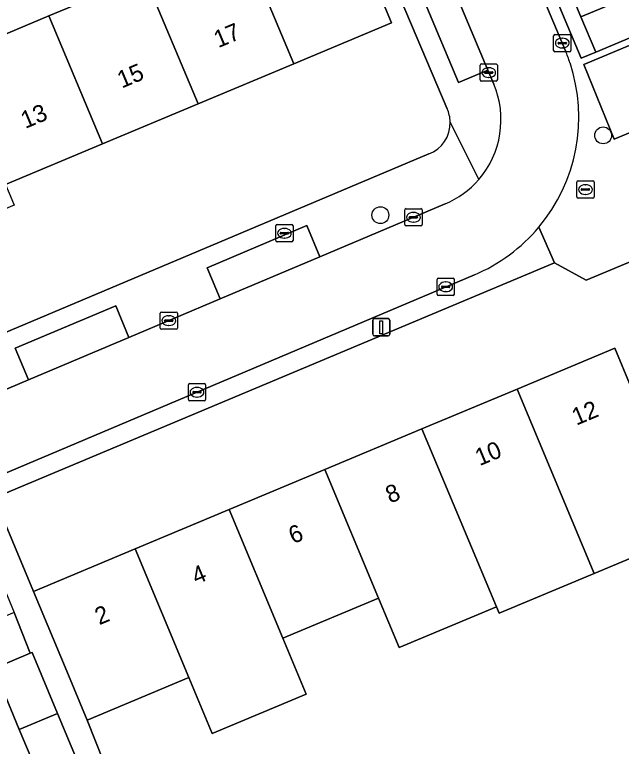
# Model space of a CAD drawing. Extents: x 157767 to 159172, y 387839 to 389425.
# Drawn here: x 158939.65 to 158974.78, y 388249.75 to 388292.13 of the extents above; entities that cross this region are included whole.
import ezdxf

# ---------------------------------------------------------------- set-up
doc = ezdxf.new("R2010")
doc.units = 0
for name, color, linetype in [('IMGEO_Boom', 7, 'Continuous'), ('IMGEO_Brandkraan', 7, 'Continuous'), ('IMGEO_Erf', 7, 'Continuous'), ('IMGEO_Kolk', 7, 'Continuous'), ('IMGEO_Lichtmast', 7, 'Continuous'), ('IMGEO_Pand', 7, 'Continuous'), ('IMGEO_Pand_nummerreeks', 7, 'Continuous'), ('IMGEO_Parkeervlak_open', 7, 'Continuous'), ('IMGEO_Rijbaan_lokaal_open', 7, 'Continuous'), ('IMGEO_Rioolput', 7, 'Continuous'), ('IMGEO_Voetpad_open', 7, 'Continuous')]:
    doc.layers.add(name, color=color, linetype=linetype)

msp = doc.modelspace()

# ---------------------------------------------------------------- linework, layer by layer
at = {"layer": 'IMGEO_Boom'}
for centre in [(158973.724, 388285.137), (158960.829, 388280.517)]:
    msp.add_circle(centre, 0.489, dxfattribs=at)
at = {"layer": 'IMGEO_Brandkraan'}
for p, q in [((158954.771, 388279.043), (158954.771, 388279.895)), ((158954.846, 388279.969), (158955.698, 388279.969)), ((158955.259, 388279.749), (158955.284, 388279.749)), ((158955.772, 388279.895), (158955.772, 388279.043)), ((158955.03, 388279.463), (158955.03, 388279.475)), ((158955.468, 388279.426), (158955.07, 388279.426)), ((158955.073, 388279.512), (158955.471, 388279.512)), ((158955.514, 388279.475), (158955.514, 388279.463)), ((158955.698, 388278.969), (158954.846, 388278.969)), ((158955.282, 388279.189), (158955.257, 388279.189))]:
    msp.add_line(p, q, dxfattribs=at)
for points in [[(158954.771, 388279.043), (158954.771, 388279.895)], [(158954.846, 388279.969), (158955.698, 388279.969)], [(158955.772, 388279.895), (158955.772, 388279.043)], [(158955.698, 388278.969), (158954.846, 388278.969)]]:
    msp.add_lwpolyline(points, dxfattribs=at)
for centre, radius, start, end in [((158954.848, 388279.893), 0.0765, 91.552, 178.448), ((158954.848, 388279.893), 0.0765, 91.552, 178.448), ((158955.696, 388279.893), 0.0765, 1.552, 88.448), ((158955.696, 388279.893), 0.0765, 1.552, 88.448), ((158955.07, 388279.472), 0.0403, 85.8775, 175.7526), ((158955.067, 388279.462), 0.0366, 178.938, 274.7102), ((158955.471, 388279.469), 0.043, 264.8664, 352.4533), ((158955.475, 388279.474), 0.0386, 1.7309, 96.639), ((158954.848, 388279.045), 0.0765, 181.552, 268.448), ((158954.848, 388279.045), 0.0765, 181.552, 268.448), ((158955.696, 388279.045), 0.0765, 271.552, 358.448), ((158955.696, 388279.045), 0.0765, 271.552, 358.448)]:
    msp.add_arc(centre, radius, start, end, dxfattribs=at)
for centre, major_axis, ratio, start_param, end_param in [((158955.258, 388279.469), (-0.387, 0.002), 0.722429, 4.712389, 7.853982), ((158955.283, 388279.469), (-0.39, 0.002), 0.717154, 1.570796, 4.712389)]:
    msp.add_ellipse(centre, major_axis=major_axis, ratio=ratio, start_param=start_param, end_param=end_param, dxfattribs=at)
at = {"layer": 'IMGEO_Erf'}
for points in [[(158956.685, 388327.087), (158972.447, 388289.604), (158973.299, 388289.96), (158972.443, 388292.004), (158971.68, 388293.826)], [(158964.69, 388286.679), (158953.599, 388312.83)], [(158958.375, 388299.056), (158961.474, 388291.648), (158955.824, 388289.284), (158950.274, 388286.962), (158944.748, 388284.65), (158939.126, 388282.299), (158939.501, 388281.414), (158939.634, 388281.096), (158934.004, 388278.741), (158928.464, 388276.424), (158922.927, 388274.107), (158917.389, 388271.79), (158911.859, 388269.476), (158906.047, 388267.045)], [(158902.936, 388274.481), (158908.807, 388276.937), (158907.456, 388280.166), (158912.923, 388282.453), (158914.273, 388279.224), (158919.813, 388281.541), (158925.388, 388283.874), (158924.254, 388286.621), (158929.74, 388288.92), (158930.89, 388286.175), (158936.227, 388288.408), (158935.735, 388289.585), (158935.995, 388289.694), (158941.637, 388292.054), (158947.164, 388294.366)], [(158894.403, 388290.763), (158907.217, 388260.272), (158963.627, 388284.061)], [(159000, 388288.123), (158972.744, 388276.742), (158970.909, 388277.747), (158938.465, 388264.143), (158940.739, 388258.721), (158946.629, 388261.186), (158952.069, 388263.462), (158957.606, 388265.779), (158963.229, 388268.132), (158968.746, 388270.441), (158974.395, 388272.805), (158975.347, 388270.534)], [(158941.509, 388246.942), (158939.921, 388250.736), (158938.446, 388254.261), (158940.558, 388255.145), (158939.621, 388257.508), (158932.307, 388254.447), (158931.389, 388256.639), (158938.703, 388259.7), (158937.083, 388263.563), (158916.684, 388255.01), (158918.765, 388250), (158927.716, 388228.455)], [(158978.872, 388262.129), (158973.214, 388259.762), (158967.709, 388257.457), (158967.548, 388257.839), (158961.918, 388255.482), (158960.726, 388258.329), (158955.182, 388256.009), (158956.532, 388252.78), (158951.094, 388250.505), (158949.744, 388253.734), (158943.857, 388251.27), (158945.747, 388246.506)]]:
    msp.add_lwpolyline(points, dxfattribs=at)
for centre, radius, start, end in [((158962.921, 388285.857), 1.951, 1.531, 24.9252), ((158962.945, 388285.863), 1.927, 290.7335, 1.3728)]:
    msp.add_arc(centre, radius, start, end, dxfattribs=at)
at = {"layer": 'IMGEO_Kolk'}
for p, q in [((158970.86, 388290.055), (158970.86, 388290.907)), ((158970.935, 388290.981), (158971.787, 388290.981)), ((158971.348, 388290.761), (158971.373, 388290.761)), ((158971.861, 388290.907), (158971.861, 388290.055)), ((158971.119, 388290.475), (158971.119, 388290.487)), ((158971.557, 388290.438), (158971.159, 388290.438)), ((158971.162, 388290.524), (158971.56, 388290.524)), ((158971.603, 388290.487), (158971.603, 388290.475)), ((158971.787, 388289.981), (158970.935, 388289.981)), ((158971.371, 388290.201), (158971.346, 388290.201)), ((158966.601, 388288.346), (158966.601, 388289.198)), ((158966.676, 388289.272), (158967.528, 388289.272)), ((158967.089, 388289.052), (158967.114, 388289.052)), ((158967.602, 388289.198), (158967.602, 388288.346)), ((158966.86, 388288.766), (158966.86, 388288.778)), ((158967.298, 388288.729), (158966.9, 388288.729)), ((158966.903, 388288.815), (158967.301, 388288.815)), ((158967.344, 388288.778), (158967.344, 388288.766)), ((158967.528, 388288.272), (158966.676, 388288.272)), ((158967.112, 388288.492), (158967.087, 388288.492)), ((158962.24, 388279.966), (158962.24, 388280.818)), ((158962.315, 388280.892), (158963.167, 388280.892)), ((158962.728, 388280.672), (158962.753, 388280.672)), ((158963.241, 388280.818), (158963.241, 388279.966)), ((158962.499, 388280.386), (158962.499, 388280.398)), ((158962.937, 388280.349), (158962.539, 388280.349)), ((158962.542, 388280.435), (158962.94, 388280.435)), ((158962.751, 388280.112), (158962.726, 388280.112)), ((158962.983, 388280.398), (158962.983, 388280.386)), ((158963.167, 388279.892), (158962.315, 388279.892)), ((158964.109, 388275.941), (158964.109, 388276.793)), ((158964.184, 388276.867), (158965.036, 388276.867)), ((158965.11, 388276.793), (158965.11, 388275.941)), ((158964.368, 388276.361), (158964.368, 388276.373)), ((158964.806, 388276.324), (158964.408, 388276.324)), ((158964.411, 388276.41), (158964.809, 388276.41)), ((158964.597, 388276.647), (158964.622, 388276.647)), ((158964.852, 388276.373), (158964.852, 388276.361)), ((158965.036, 388275.867), (158964.184, 388275.867)), ((158964.62, 388276.087), (158964.595, 388276.087)), ((158948.078, 388273.981), (158948.078, 388274.833)), ((158948.153, 388274.907), (158949.005, 388274.907)), ((158948.566, 388274.687), (158948.591, 388274.687)), ((158949.079, 388274.833), (158949.079, 388273.981)), ((158948.337, 388274.401), (158948.337, 388274.413)), ((158948.775, 388274.364), (158948.377, 388274.364)), ((158948.38, 388274.45), (158948.778, 388274.45)), ((158948.821, 388274.413), (158948.821, 388274.401)), ((158949.005, 388273.907), (158948.153, 388273.907)), ((158948.589, 388274.127), (158948.564, 388274.127)), ((158949.787, 388270.763), (158950.639, 388270.763)), ((158949.712, 388269.837), (158949.712, 388270.689)), ((158950.2, 388270.543), (158950.225, 388270.543)), ((158950.713, 388270.689), (158950.713, 388269.837)), ((158949.971, 388270.257), (158949.971, 388270.269)), ((158950.409, 388270.22), (158950.011, 388270.22)), ((158950.014, 388270.306), (158950.412, 388270.306)), ((158950.223, 388269.983), (158950.198, 388269.983)), ((158950.455, 388270.269), (158950.455, 388270.257)), ((158950.639, 388269.763), (158949.787, 388269.763))]:
    msp.add_line(p, q, dxfattribs=at)
for points in [[(158970.86, 388290.055), (158970.86, 388290.907)], [(158970.935, 388290.981), (158971.787, 388290.981)], [(158971.861, 388290.907), (158971.861, 388290.055)], [(158971.787, 388289.981), (158970.935, 388289.981)], [(158966.601, 388288.346), (158966.601, 388289.198)], [(158966.676, 388289.272), (158967.528, 388289.272)], [(158967.602, 388289.198), (158967.602, 388288.346)], [(158967.528, 388288.272), (158966.676, 388288.272)], [(158962.24, 388279.966), (158962.24, 388280.818)], [(158962.315, 388280.892), (158963.167, 388280.892)], [(158963.241, 388280.818), (158963.241, 388279.966)], [(158963.167, 388279.892), (158962.315, 388279.892)], [(158964.109, 388275.941), (158964.109, 388276.793)], [(158964.184, 388276.867), (158965.036, 388276.867)], [(158965.11, 388276.793), (158965.11, 388275.941)], [(158965.036, 388275.867), (158964.184, 388275.867)], [(158948.078, 388273.981), (158948.078, 388274.833)], [(158948.153, 388274.907), (158949.005, 388274.907)], [(158949.079, 388274.833), (158949.079, 388273.981)], [(158949.005, 388273.907), (158948.153, 388273.907)], [(158949.787, 388270.763), (158950.639, 388270.763)], [(158949.712, 388269.837), (158949.712, 388270.689)], [(158950.713, 388270.689), (158950.713, 388269.837)], [(158950.639, 388269.763), (158949.787, 388269.763)]]:
    msp.add_lwpolyline(points, dxfattribs=at)
for centre, radius, start, end in [((158970.937, 388290.905), 0.0765, 91.552, 178.448), ((158970.937, 388290.905), 0.0765, 91.552, 178.448), ((158971.785, 388290.905), 0.0765, 1.552, 88.448), ((158971.785, 388290.905), 0.0765, 1.552, 88.448), ((158971.159, 388290.484), 0.0403, 85.8775, 175.7526), ((158971.156, 388290.474), 0.0366, 178.938, 274.7102), ((158971.56, 388290.481), 0.043, 264.8664, 352.4533), ((158971.564, 388290.486), 0.0386, 1.7309, 96.639), ((158970.937, 388290.057), 0.0765, 181.552, 268.448), ((158970.937, 388290.057), 0.0765, 181.552, 268.448), ((158971.785, 388290.057), 0.0765, 271.552, 358.448), ((158971.785, 388290.057), 0.0765, 271.552, 358.448), ((158966.678, 388289.196), 0.0765, 91.552, 178.448), ((158966.678, 388289.196), 0.0765, 91.552, 178.448), ((158967.526, 388289.196), 0.0765, 1.552, 88.448), ((158967.526, 388289.196), 0.0765, 1.552, 88.448), ((158966.9, 388288.775), 0.0403, 85.8775, 175.7526), ((158966.897, 388288.765), 0.0366, 178.938, 274.7102), ((158967.301, 388288.772), 0.043, 264.8664, 352.4533), ((158967.305, 388288.777), 0.0386, 1.7309, 96.639), ((158966.678, 388288.348), 0.0765, 181.552, 268.448), ((158966.678, 388288.348), 0.0765, 181.552, 268.448), ((158967.526, 388288.348), 0.0765, 271.552, 358.448), ((158967.526, 388288.348), 0.0765, 271.552, 358.448), ((158962.317, 388280.816), 0.0765, 91.552, 178.448), ((158962.317, 388280.816), 0.0765, 91.552, 178.448), ((158963.165, 388280.816), 0.0765, 1.552, 88.448), ((158963.165, 388280.816), 0.0765, 1.552, 88.448), ((158962.539, 388280.395), 0.0403, 85.8775, 175.7526), ((158962.536, 388280.385), 0.0366, 178.938, 274.7102), ((158962.94, 388280.392), 0.043, 264.8664, 352.4533), ((158962.944, 388280.397), 0.0386, 1.7309, 96.639), ((158962.317, 388279.968), 0.0765, 181.552, 268.448), ((158962.317, 388279.968), 0.0765, 181.552, 268.448), ((158963.165, 388279.968), 0.0765, 271.552, 358.448), ((158963.165, 388279.968), 0.0765, 271.552, 358.448), ((158964.186, 388276.791), 0.0765, 91.552, 178.448), ((158964.186, 388276.791), 0.0765, 91.552, 178.448), ((158965.034, 388276.791), 0.0765, 1.552, 88.448), ((158965.034, 388276.791), 0.0765, 1.552, 88.448), ((158964.408, 388276.37), 0.0403, 85.8775, 175.7526), ((158964.405, 388276.36), 0.0366, 178.938, 274.7102), ((158964.809, 388276.367), 0.043, 264.8664, 352.4533), ((158964.813, 388276.372), 0.0386, 1.7309, 96.639), ((158964.186, 388275.943), 0.0765, 181.552, 268.448), ((158964.186, 388275.943), 0.0765, 181.552, 268.448), ((158965.034, 388275.943), 0.0765, 271.552, 358.448), ((158965.034, 388275.943), 0.0765, 271.552, 358.448), ((158948.155, 388274.831), 0.0765, 91.552, 178.448), ((158948.155, 388274.831), 0.0765, 91.552, 178.448), ((158949.003, 388274.831), 0.0765, 1.552, 88.448), ((158949.003, 388274.831), 0.0765, 1.552, 88.448), ((158948.377, 388274.41), 0.0403, 85.8775, 175.7526), ((158948.374, 388274.4), 0.0366, 178.938, 274.7102), ((158948.778, 388274.407), 0.043, 264.8664, 352.4533), ((158948.782, 388274.412), 0.0386, 1.7309, 96.639), ((158948.155, 388273.983), 0.0765, 181.552, 268.448), ((158948.155, 388273.983), 0.0765, 181.552, 268.448), ((158949.003, 388273.983), 0.0765, 271.552, 358.448), ((158949.003, 388273.983), 0.0765, 271.552, 358.448), ((158949.789, 388270.687), 0.0765, 91.552, 178.448), ((158949.789, 388270.687), 0.0765, 91.552, 178.448), ((158950.637, 388270.687), 0.0765, 1.552, 88.448), ((158950.637, 388270.687), 0.0765, 1.552, 88.448), ((158950.011, 388270.266), 0.0403, 85.8775, 175.7526), ((158950.008, 388270.256), 0.0366, 178.938, 274.7102), ((158950.412, 388270.263), 0.043, 264.8664, 352.4533), ((158950.416, 388270.268), 0.0386, 1.7309, 96.639), ((158949.789, 388269.839), 0.0765, 181.552, 268.448), ((158949.789, 388269.839), 0.0765, 181.552, 268.448), ((158950.637, 388269.839), 0.0765, 271.552, 358.448), ((158950.637, 388269.839), 0.0765, 271.552, 358.448)]:
    msp.add_arc(centre, radius, start, end, dxfattribs=at)
for centre, major_axis, ratio, start_param, end_param in [((158971.347, 388290.481), (-0.387, 0.002), 0.722429, 4.712389, 7.853982), ((158971.372, 388290.481), (-0.39, 0.002), 0.717154, 1.570796, 4.712389), ((158967.088, 388288.772), (-0.387, 0.002), 0.722429, 4.712389, 7.853982), ((158967.113, 388288.772), (-0.39, 0.002), 0.717154, 1.570796, 4.712389), ((158962.727, 388280.392), (-0.387, 0.002), 0.722429, 4.712389, 7.853982), ((158962.752, 388280.392), (-0.39, 0.002), 0.717154, 1.570796, 4.712389), ((158964.596, 388276.367), (-0.387, 0.002), 0.722429, 4.712389, 7.853982), ((158964.621, 388276.367), (-0.39, 0.002), 0.717154, 1.570796, 4.712389), ((158948.565, 388274.407), (-0.387, 0.002), 0.722429, 4.712389, 7.853982), ((158948.59, 388274.407), (-0.39, 0.002), 0.717154, 1.570796, 4.712389), ((158950.199, 388270.263), (-0.387, 0.002), 0.722429, 4.712389, 7.853982), ((158950.224, 388270.263), (-0.39, 0.002), 0.717154, 1.570796, 4.712389)]:
    msp.add_ellipse(centre, major_axis=major_axis, ratio=ratio, start_param=start_param, end_param=end_param, dxfattribs=at)
at = {"layer": 'IMGEO_Lichtmast'}
for p, q in [((158960.384, 388273.626), (158960.384, 388274.426)), ((158960.384, 388274.426), (158960.384, 388273.626)), ((158960.484, 388274.526), (158961.274, 388274.526)), ((158961.274, 388274.526), (158960.484, 388274.526)), ((158961.374, 388274.426), (158961.374, 388273.626)), ((158961.374, 388273.626), (158961.374, 388274.426)), ((158961.274, 388273.526), (158960.484, 388273.526)), ((158960.484, 388273.526), (158961.274, 388273.526))]:
    msp.add_line(p, q, dxfattribs=at)
msp.add_lwpolyline([(158960.804, 388274.401), (158960.954, 388274.401), (158960.954, 388273.651), (158960.804, 388273.651), (158960.804, 388274.401)], dxfattribs=at)
for centre, start, end in [((158960.484, 388274.426), 90, 180), ((158960.484, 388274.426), 90, 180), ((158961.274, 388274.426), 0, 90), ((158961.274, 388274.426), 360, 90), ((158960.484, 388273.626), 180, 270), ((158960.484, 388273.626), 180, 270), ((158961.274, 388273.626), 270, 0), ((158961.274, 388273.626), 270, 0)]:
    msp.add_arc(centre, 0.1, start, end, dxfattribs=at)
at = {"layer": 'IMGEO_Pand'}
for points in [[(158952.708, 388296.685), (158955.824, 388289.284), (158961.474, 388291.648), (158958.375, 388299.056)], [(158952.708, 388296.685), (158947.164, 388294.366), (158950.274, 388286.962), (158955.824, 388289.284)], [(158976.582, 388293.734), (158975.818, 388295.559), (158971.68, 388293.826), (158972.443, 388292.004)], [(158941.637, 388292.054), (158944.748, 388284.65), (158950.274, 388286.962), (158947.164, 388294.366)], [(158976.582, 388293.734), (158972.443, 388292.004), (158973.299, 388289.96), (158977.437, 388291.693)], [(158941.637, 388292.054), (158935.995, 388289.694), (158939.126, 388282.299), (158944.748, 388284.65)], [(158975.347, 388270.534), (158974.395, 388272.805), (158968.746, 388270.441), (158973.214, 388259.762), (158978.872, 388262.129), (158978.483, 388263.056)], [(158968.746, 388270.441), (158963.229, 388268.132), (158966.347, 388260.682), (158967.548, 388257.839), (158967.709, 388257.457), (158973.214, 388259.762)], [(158963.229, 388268.132), (158957.606, 388265.779), (158960.726, 388258.329), (158961.918, 388255.482), (158967.548, 388257.839), (158966.347, 388260.682)], [(158957.606, 388265.779), (158952.069, 388263.462), (158955.182, 388256.009), (158960.726, 388258.329)], [(158946.629, 388261.186), (158949.744, 388253.734), (158951.094, 388250.505), (158956.532, 388252.78), (158955.182, 388256.009), (158952.069, 388263.462)], [(158946.629, 388261.186), (158940.739, 388258.721), (158942.669, 388254.109), (158943.857, 388251.27), (158949.744, 388253.734)], [(158940.558, 388255.145), (158938.446, 388254.261), (158939.921, 388250.736), (158942.137, 388251.663), (158940.661, 388255.188)], [(158942.137, 388251.663), (158939.921, 388250.736), (158941.509, 388246.942), (158943.485, 388247.769), (158943.725, 388247.869)]]:
    msp.add_lwpolyline(points, close=True, dxfattribs=at)
at = {"layer": 'IMGEO_Parkeervlak_open'}
for points in [[(158956.132, 388314.933), (158954.433, 388314.22), (158965.354, 388288.197), (158967.052, 388288.911)], [(158981.261, 388287.789), (158979.48, 388292.115), (158972.601, 388289.236), (158974.373, 388284.924)], [(158957.325, 388278.104), (158956.566, 388279.917), (158950.792, 388277.472), (158951.549, 388275.665)], [(158940.447, 388270.978), (158946.273, 388273.438), (158945.512, 388275.256), (158939.677, 388272.814)]]:
    msp.add_lwpolyline(points, close=True, dxfattribs=at)
at = {"layer": 'IMGEO_Rijbaan_lokaal_open'}
for points in [[(158971.545, 388290.031), (158946.899, 388348.46)], [(158942.751, 388346.832), (158943.62, 388344.748), (158954.967, 388317.708), (158956.132, 388314.933), (158967.052, 388288.911), (158967.393, 388288.106)], [(158964.583, 388281.169), (158957.325, 388278.104), (158951.549, 388275.665), (158946.273, 388273.438), (158940.447, 388270.978), (158935.106, 388268.723), (158929.374, 388266.302), (158924.038, 388264.049), (158918.241, 388261.601), (158910.617, 388258.382), (158909.454, 388257.891), (158907.853, 388258.243), (158910.255, 388251.329), (158911.56, 388253.921), (158915.583, 388255.622), (158916.286, 388255.919), (158966.269, 388277.057)]]:
    msp.add_lwpolyline(points, dxfattribs=at)
for centre, radius, start, end in [((158961.496, 388285.841), 10.887, 18.7303, 22.6349), ((158962.401, 388286.191), 9.918, 320.0028, 18.4928), ((158962.514, 388286.044), 5.297, 319.1552, 22.9134), ((158962.518, 388286.044), 5.294, 292.9549, 319.1209), ((158962.41, 388286.175), 9.9, 292.9386, 320.0404)]:
    msp.add_arc(centre, radius, start, end, dxfattribs=at)
at = {"layer": 'IMGEO_Rioolput'}
for p, q in [((158972.199, 388281.573), (158972.199, 388282.425)), ((158972.274, 388282.499), (158973.126, 388282.499)), ((158972.687, 388282.279), (158972.712, 388282.279)), ((158973.2, 388282.425), (158973.2, 388281.573)), ((158972.458, 388281.993), (158972.458, 388282.005)), ((158972.896, 388281.956), (158972.498, 388281.956)), ((158972.501, 388282.042), (158972.899, 388282.042)), ((158972.942, 388282.005), (158972.942, 388281.993)), ((158973.126, 388281.499), (158972.274, 388281.499)), ((158972.71, 388281.719), (158972.685, 388281.719))]:
    msp.add_line(p, q, dxfattribs=at)
for points in [[(158972.199, 388281.573), (158972.199, 388282.425)], [(158972.274, 388282.499), (158973.126, 388282.499)], [(158973.2, 388282.425), (158973.2, 388281.573)], [(158973.126, 388281.499), (158972.274, 388281.499)]]:
    msp.add_lwpolyline(points, dxfattribs=at)
for centre, radius, start, end in [((158972.276, 388282.423), 0.0765, 91.552, 178.448), ((158972.276, 388282.423), 0.0765, 91.552, 178.448), ((158973.124, 388282.423), 0.0765, 1.552, 88.448), ((158973.124, 388282.423), 0.0765, 1.552, 88.448), ((158972.498, 388282.002), 0.0403, 85.8775, 175.7526), ((158972.495, 388281.992), 0.0366, 178.938, 274.7102), ((158972.899, 388281.999), 0.043, 264.8664, 352.4533), ((158972.903, 388282.004), 0.0386, 1.7309, 96.639), ((158972.276, 388281.575), 0.0765, 181.552, 268.448), ((158972.276, 388281.575), 0.0765, 181.552, 268.448), ((158973.124, 388281.575), 0.0765, 271.552, 358.448), ((158973.124, 388281.575), 0.0765, 271.552, 358.448)]:
    msp.add_arc(centre, radius, start, end, dxfattribs=at)
for centre, major_axis, ratio, start_param, end_param in [((158972.686, 388281.999), (-0.387, 0.002), 0.722429, 4.712389, 7.853982), ((158972.711, 388281.999), (-0.39, 0.002), 0.717154, 1.570796, 4.712389)]:
    msp.add_ellipse(centre, major_axis=major_axis, ratio=ratio, start_param=start_param, end_param=end_param, dxfattribs=at)
at = {"layer": 'IMGEO_Voetpad_open'}
for points in [[(158969.999, 388279.816), (158970.909, 388277.747), (158972.744, 388276.742), (159000, 388288.123), (159005.037, 388290.226), (159003.117, 388294.738), (159006.541, 388296.138), (159005.739, 388297.968), (159000, 388295.581), (158981.261, 388287.789), (158974.373, 388284.924), (158972.601, 388289.236), (158979.48, 388292.115), (158979.328, 388292.484), (158977.437, 388291.693), (158973.299, 388289.96), (158972.447, 388289.604), (158956.685, 388327.087), (158954.045, 388333.364), (158945.329, 388354.091), (158945.496, 388354.147), (158952.229, 388356.968)], [(158946.899, 388348.46), (158971.545, 388290.031)], [(158967.393, 388288.106), (158967.052, 388288.911), (158965.354, 388288.197), (158954.433, 388314.22), (158953.268, 388316.995), (158941.921, 388344.033), (158943.62, 388344.748), (158942.751, 388346.832)], [(158939.674, 388346.116), (158951.129, 388318.735), (158951.632, 388317.532), (158953.599, 388312.83), (158964.69, 388286.679)], [(158964.871, 388285.909), (158966.521, 388282.579)], [(158966.521, 388282.579), (158964.871, 388285.909)], [(158963.627, 388284.061), (158907.217, 388260.272), (158907.853, 388258.243), (158909.454, 388257.891), (158910.617, 388258.382), (158918.241, 388261.601), (158917.474, 388263.432), (158923.269, 388265.887), (158924.038, 388264.049), (158929.374, 388266.302)], [(158929.374, 388266.302), (158928.602, 388268.147), (158934.331, 388270.574), (158935.106, 388268.723), (158940.447, 388270.978), (158939.677, 388272.814), (158945.512, 388275.256), (158946.273, 388273.438), (158951.549, 388275.665), (158950.792, 388277.472), (158956.566, 388279.917), (158957.325, 388278.104), (158964.583, 388281.169)], [(158966.269, 388277.057), (158916.286, 388255.919), (158916.684, 388255.01), (158937.083, 388263.563), (158938.465, 388264.143), (158970.909, 388277.747), (158969.999, 388279.816)]]:
    msp.add_lwpolyline(points, dxfattribs=at)
msp.add_lwpolyline([(158940.739, 388258.721), (158938.465, 388264.143), (158937.083, 388263.563), (158938.703, 388259.7), (158939.621, 388257.508), (158940.558, 388255.145), (158940.661, 388255.188), (158942.137, 388251.663), (158943.725, 388247.869), (158943.485, 388247.769), (158944.225, 388245.903), (158945.747, 388246.506), (158943.857, 388251.27), (158942.669, 388254.109)], close=True, dxfattribs=at)
for centre, radius, start, end in [((158961.496, 388285.841), 10.887, 18.7303, 22.6349), ((158962.401, 388286.191), 9.918, 320.0028, 18.4928), ((158962.514, 388286.044), 5.297, 319.1552, 22.9134), ((158962.921, 388285.857), 1.951, 1.531, 24.9252), ((158962.945, 388285.863), 1.927, 290.7335, 1.3728), ((158962.518, 388286.044), 5.294, 292.9549, 319.1209), ((158962.41, 388286.175), 9.9, 292.9386, 320.0404)]:
    msp.add_arc(centre, radius, start, end, dxfattribs=at)

# ---------------------------------------------------------------- texts
at = {"layer": 'IMGEO_Pand_nummerreeks'}
for s, rotation, p in [('17', 22.7028, (158951.444, 388290.184)), ('15', 22.7028, (158945.858, 388287.847)), ('13', 22.7006, (158940.272, 388285.509)), ('12', 22.7063, (158972.175, 388268.32)), ('10', 22.7063, (158966.572, 388265.975)), ('8', 22.7063, (158961.388, 388263.807)), ('6', 22.7079, (158955.775, 388261.457)), ('4', 22.7079, (158950.166, 388259.11)), ('2', 22.7079, (158944.554, 388256.761))]:
    msp.add_text(s, height=1, rotation=rotation, dxfattribs=at).set_placement(p)

doc.saveas('drawing.dxf')
